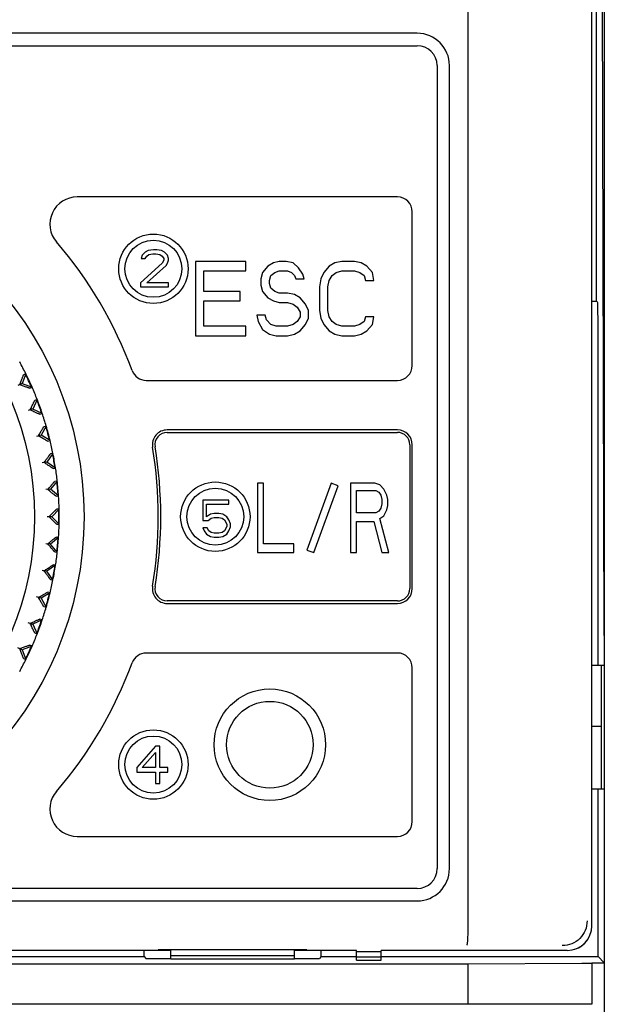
# Model space of a CAD drawing. Header units: millimetres. Extents: x 1117 to 38156, y -1945 to 7303.
# Tile 330 of 656: x 13242 to 13265, y 1362 to 1401. Entities that reach past the tile are written whole.
import ezdxf

# ---------------------------------------------------------------- set-up
doc = ezdxf.new("R2010")
doc.units = ezdxf.units.MM

msp = doc.modelspace()

# ---------------------------------------------------------------- linework, layer by layer
at = {"color": 7, "linetype": 'Continuous'}
for p, q in [((13265.179, 1461.409), (13265.179, 1292.909)), ((13259.679, 1364.528), (13259.679, 1448.912)), ((13264.679, 1364.819), (13264.679, 1445.147)), ((13265.179, 1376.519), (13265.053, 1418.825)), ((13264.865, 1390.019), (13264.865, 1414.219)), ((13257.629, 1400.819), (13202.729, 1400.819)), ((13202.729, 1400.319), (13257.629, 1400.319)), ((13258.429, 1399.519), (13258.429, 1367.119)), ((13258.929, 1367.119), (13258.929, 1399.519)), ((13256.829, 1394.219), (13243.903, 1394.219)), ((13257.429, 1387.419), (13257.429, 1393.619)), ((13246.646, 1391.993), (13246.521, 1391.865)), ((13246.771, 1392.057), (13246.646, 1391.993)), ((13246.709, 1391.834), (13246.802, 1391.897)), ((13246.99, 1392.089), (13246.771, 1392.057)), ((13246.802, 1391.897), (13246.959, 1391.929)), ((13246.959, 1391.929), (13247.084, 1391.929)), ((13247.115, 1392.089), (13246.99, 1392.089)), ((13247.084, 1391.929), (13247.24, 1391.897)), ((13247.302, 1392.057), (13247.115, 1392.089)), ((13247.24, 1391.897), (13247.334, 1391.834)), ((13247.427, 1391.993), (13247.302, 1392.057)), ((13247.552, 1391.865), (13247.427, 1391.993)), ((13247.334, 1391.546), (13246.459, 1390.748)), ((13246.521, 1391.865), (13246.49, 1391.738)), ((13246.49, 1391.738), (13246.646, 1391.738)), ((13246.646, 1391.738), (13246.709, 1391.834)), ((13247.334, 1391.834), (13247.396, 1391.738)), ((13247.396, 1391.674), (13247.334, 1391.546)), ((13247.396, 1391.738), (13247.396, 1391.674)), ((13247.49, 1391.451), (13247.552, 1391.546)), ((13247.584, 1391.738), (13247.552, 1391.865)), ((13247.552, 1391.546), (13247.584, 1391.674)), ((13247.584, 1391.674), (13247.584, 1391.738)), ((13248.679, 1391.619), (13248.679, 1388.619)), ((13250.704, 1391.619), (13248.679, 1391.619)), ((13250.704, 1391.236), (13250.704, 1391.619)), ((13251.829, 1391.555), (13251.604, 1391.427)), ((13252.054, 1391.619), (13251.829, 1391.555)), ((13252.335, 1391.619), (13252.054, 1391.619)), ((13252.616, 1391.555), (13252.335, 1391.619)), ((13252.841, 1391.364), (13252.616, 1391.555)), ((13254.304, 1391.555), (13254.079, 1391.427)), ((13254.585, 1391.619), (13254.304, 1391.555)), ((13255.091, 1391.619), (13254.585, 1391.619)), ((13255.372, 1391.555), (13255.091, 1391.619)), ((13255.597, 1391.427), (13255.372, 1391.555)), ((13246.709, 1390.748), (13247.49, 1391.451)), ((13249.016, 1390.406), (13249.016, 1391.236)), ((13249.016, 1391.236), (13250.704, 1391.236)), ((13251.379, 1391.172), (13251.322, 1390.917)), ((13251.604, 1391.427), (13251.379, 1391.172)), ((13251.716, 1391.044), (13251.885, 1391.172)), ((13251.885, 1391.172), (13252.054, 1391.236)), ((13252.054, 1391.236), (13252.391, 1391.236)), ((13252.391, 1391.236), (13252.56, 1391.172)), ((13252.56, 1391.172), (13252.672, 1391.044)), ((13253.01, 1391.108), (13252.841, 1391.364)), ((13253.066, 1390.917), (13253.01, 1391.108)), ((13253.854, 1391.172), (13253.741, 1390.917)), ((13254.079, 1391.427), (13253.854, 1391.172)), ((13254.191, 1391.044), (13254.36, 1391.172)), ((13254.36, 1391.172), (13254.585, 1391.236)), ((13254.585, 1391.236), (13255.091, 1391.236)), ((13255.091, 1391.236), (13255.316, 1391.172)), ((13255.316, 1391.172), (13255.485, 1391.044)), ((13255.822, 1391.172), (13255.597, 1391.427)), ((13255.879, 1390.853), (13255.822, 1391.172)), ((13246.459, 1390.748), (13246.459, 1390.589)), ((13247.584, 1390.748), (13246.709, 1390.748)), ((13247.584, 1390.589), (13247.584, 1390.748)), ((13251.322, 1390.917), (13251.322, 1390.661)), ((13251.66, 1390.853), (13251.716, 1391.044)), ((13251.66, 1390.725), (13251.66, 1390.853)), ((13251.716, 1390.534), (13251.66, 1390.725)), ((13252.672, 1391.044), (13252.729, 1390.917)), ((13252.729, 1390.917), (13253.066, 1390.917)), ((13253.741, 1390.917), (13253.685, 1390.598)), ((13254.022, 1390.598), (13254.079, 1390.853)), ((13254.079, 1390.853), (13254.191, 1391.044)), ((13255.485, 1391.044), (13255.541, 1390.853)), ((13255.541, 1390.853), (13255.879, 1390.853)), ((13246.459, 1390.589), (13247.584, 1390.589)), ((13250.479, 1390.406), (13249.016, 1390.406)), ((13250.479, 1390.023), (13250.479, 1390.406)), ((13251.322, 1390.661), (13251.379, 1390.406)), ((13251.379, 1390.406), (13251.604, 1390.151)), ((13251.885, 1390.406), (13251.716, 1390.534)), ((13252.054, 1390.342), (13251.885, 1390.406)), ((13252.391, 1390.342), (13252.054, 1390.342)), ((13252.672, 1390.278), (13252.391, 1390.342)), ((13253.685, 1390.598), (13253.685, 1389.64)), ((13254.022, 1389.64), (13254.022, 1390.598)), ((13249.016, 1389.002), (13249.016, 1390.023)), ((13249.016, 1390.023), (13250.479, 1390.023)), ((13251.604, 1390.151), (13251.829, 1390.023)), ((13251.829, 1390.023), (13252.054, 1389.959)), ((13252.054, 1389.959), (13252.391, 1389.959)), ((13252.391, 1389.959), (13252.616, 1389.895)), ((13252.897, 1390.151), (13252.672, 1390.278)), ((13253.122, 1389.895), (13252.897, 1390.151)), ((13264.679, 1390.019), (13264.865, 1390.019)), ((13264.908, 1389.975), (13264.865, 1390.019)), ((13252.616, 1389.895), (13252.785, 1389.768)), ((13252.785, 1389.768), (13252.897, 1389.576)), ((13252.897, 1389.576), (13252.897, 1389.385)), ((13253.235, 1389.64), (13253.122, 1389.895)), ((13253.235, 1389.321), (13253.235, 1389.64)), ((13253.685, 1389.64), (13253.741, 1389.321)), ((13254.079, 1389.385), (13254.022, 1389.64)), ((13251.154, 1389.449), (13251.21, 1389.193)), ((13251.491, 1389.449), (13251.154, 1389.449)), ((13251.21, 1389.193), (13251.379, 1388.874)), ((13251.547, 1389.257), (13251.491, 1389.449)), ((13251.716, 1389.066), (13251.547, 1389.257)), ((13252.785, 1389.193), (13252.616, 1389.066)), ((13252.897, 1389.385), (13252.785, 1389.193)), ((13253.122, 1389.066), (13253.235, 1389.321)), ((13253.741, 1389.321), (13253.854, 1389.066)), ((13254.191, 1389.193), (13254.079, 1389.385)), ((13254.36, 1389.066), (13254.191, 1389.193)), ((13255.485, 1389.193), (13255.316, 1389.066)), ((13255.541, 1389.385), (13255.485, 1389.193)), ((13255.879, 1389.385), (13255.541, 1389.385)), ((13255.822, 1389.066), (13255.879, 1389.385)), ((13250.704, 1389.002), (13249.016, 1389.002)), ((13250.704, 1388.619), (13250.704, 1389.002)), ((13251.379, 1388.874), (13251.66, 1388.683)), ((13251.941, 1389.002), (13251.716, 1389.066)), ((13252.391, 1389.002), (13251.941, 1389.002)), ((13252.616, 1389.066), (13252.391, 1389.002)), ((13252.672, 1388.683), (13252.897, 1388.81)), ((13252.897, 1388.81), (13253.122, 1389.066)), ((13253.854, 1389.066), (13254.079, 1388.81)), ((13254.079, 1388.81), (13254.304, 1388.683)), ((13254.585, 1389.002), (13254.36, 1389.066)), ((13255.091, 1389.002), (13254.585, 1389.002)), ((13255.316, 1389.066), (13255.091, 1389.002)), ((13255.372, 1388.683), (13255.597, 1388.81)), ((13255.597, 1388.81), (13255.822, 1389.066)), ((13264.926, 1375.319), (13264.926, 1388.975)), ((13248.679, 1388.619), (13250.704, 1388.619)), ((13251.66, 1388.683), (13251.941, 1388.619)), ((13251.941, 1388.619), (13252.391, 1388.619)), ((13252.391, 1388.619), (13252.672, 1388.683)), ((13254.304, 1388.683), (13254.585, 1388.619)), ((13254.585, 1388.619), (13255.091, 1388.619)), ((13255.091, 1388.619), (13255.372, 1388.683)), ((13241.832, 1387.082), (13241.687, 1386.685)), ((13241.832, 1387.082), (13241.739, 1387.039)), ((13246.688, 1386.819), (13256.829, 1386.819)), ((13241.689, 1386.686), (13241.515, 1386.605)), ((13241.687, 1386.685), (13241.585, 1386.638)), ((13241.687, 1386.685), (13242.084, 1386.541)), ((13241.992, 1386.498), (13242.084, 1386.541)), ((13242.289, 1386.044), (13242.111, 1385.662)), ((13242.289, 1386.044), (13242.194, 1386.009)), ((13242.113, 1385.663), (13241.932, 1385.597)), ((13242.111, 1385.662), (13242.005, 1385.623)), ((13242.494, 1385.484), (13242.111, 1385.662)), ((13242.398, 1385.449), (13242.494, 1385.484)), ((13242.655, 1384.971), (13242.444, 1384.605)), ((13242.655, 1384.971), (13242.557, 1384.944)), ((13256.829, 1384.819), (13247.538, 1384.819)), ((13242.446, 1384.606), (13242.261, 1384.556)), ((13242.444, 1384.605), (13242.335, 1384.576)), ((13242.81, 1384.394), (13242.444, 1384.605)), ((13242.711, 1384.368), (13242.81, 1384.394)), ((13247.538, 1384.719), (13256.829, 1384.719)), ((13257.329, 1384.219), (13257.329, 1378.419)), ((13257.429, 1378.419), (13257.429, 1384.219)), ((13242.926, 1383.869), (13242.684, 1383.524)), ((13242.926, 1383.869), (13242.826, 1383.852)), ((13242.686, 1383.524), (13242.497, 1383.491)), ((13242.684, 1383.524), (13242.573, 1383.504)), ((13243.03, 1383.282), (13242.684, 1383.524)), ((13242.93, 1383.264), (13243.03, 1383.282)), ((13242.83, 1382.426), (13242.639, 1382.409)), ((13242.829, 1382.426), (13242.716, 1382.416)), ((13243.1, 1382.749), (13242.829, 1382.426)), ((13243.152, 1382.154), (13242.829, 1382.426)), ((13243.1, 1382.749), (13242.999, 1382.74)), ((13251.179, 1382.669), (13251.179, 1379.869)), ((13251.424, 1382.669), (13251.179, 1382.669)), ((13251.424, 1380.226), (13251.424, 1382.669)), ((13254.16, 1382.669), (13253.179, 1379.971)), ((13253.461, 1379.869), (13254.442, 1382.566)), ((13254.442, 1382.566), (13254.16, 1382.669)), ((13254.935, 1382.669), (13254.935, 1379.869)), ((13255.915, 1382.669), (13254.935, 1382.669)), ((13255.18, 1381.477), (13255.18, 1382.371)), ((13255.18, 1382.371), (13255.956, 1382.371)), ((13256.12, 1382.609), (13255.915, 1382.669)), ((13255.956, 1382.371), (13256.079, 1382.311)), ((13256.283, 1382.431), (13256.12, 1382.609)), ((13256.405, 1382.192), (13256.283, 1382.431)), ((13243.051, 1382.146), (13243.152, 1382.154)), ((13248.969, 1381.989), (13248.969, 1381.159)), ((13250.031, 1381.989), (13248.969, 1381.989)), ((13250.031, 1381.829), (13250.031, 1381.989)), ((13256.079, 1382.311), (13256.16, 1382.192)), ((13256.16, 1382.192), (13256.201, 1382.014)), ((13256.201, 1382.014), (13256.201, 1381.835)), ((13256.446, 1382.014), (13256.405, 1382.192)), ((13256.446, 1381.775), (13256.446, 1382.014)), ((13243.175, 1381.617), (13242.877, 1381.319)), ((13243.175, 1381.617), (13243.074, 1381.617)), ((13249.125, 1381.319), (13249.125, 1381.829)), ((13249.125, 1381.829), (13250.031, 1381.829)), ((13256.16, 1381.656), (13256.079, 1381.537)), ((13256.201, 1381.835), (13256.16, 1381.656)), ((13256.283, 1381.358), (13256.405, 1381.597)), ((13256.405, 1381.597), (13256.446, 1381.775)), ((13242.879, 1381.319), (13242.687, 1381.319)), ((13242.877, 1381.319), (13242.764, 1381.319)), ((13243.175, 1381.021), (13242.877, 1381.319)), ((13249.281, 1381.414), (13249.125, 1381.319)), ((13249.187, 1381.159), (13249.312, 1381.255)), ((13249.437, 1381.446), (13249.281, 1381.414)), ((13249.312, 1381.255), (13249.437, 1381.287)), ((13249.625, 1381.446), (13249.437, 1381.446)), ((13249.437, 1381.287), (13249.625, 1381.287)), ((13249.781, 1381.414), (13249.625, 1381.446)), ((13249.625, 1381.287), (13249.75, 1381.255)), ((13249.75, 1381.255), (13249.844, 1381.191)), ((13249.937, 1381.319), (13249.781, 1381.414)), ((13249.844, 1381.191), (13249.906, 1381.095)), ((13250.031, 1381.191), (13249.937, 1381.319)), ((13250.094, 1381.031), (13250.031, 1381.191)), ((13255.956, 1381.477), (13255.18, 1381.477)), ((13256.079, 1381.537), (13255.956, 1381.477)), ((13256.12, 1381.239), (13256.283, 1381.358)), ((13256.487, 1379.869), (13256.12, 1381.239)), ((13243.074, 1381.021), (13243.175, 1381.021)), ((13248.969, 1381.159), (13249.187, 1381.159)), ((13248.969, 1380.872), (13249.031, 1380.744)), ((13249.156, 1380.872), (13248.969, 1380.872)), ((13249.219, 1380.744), (13249.156, 1380.872)), ((13249.906, 1380.84), (13249.844, 1380.744)), ((13249.906, 1381.095), (13249.937, 1380.999)), ((13249.937, 1380.936), (13249.906, 1380.84)), ((13249.937, 1380.999), (13249.937, 1380.936)), ((13250.031, 1380.744), (13250.094, 1380.904)), ((13250.094, 1380.904), (13250.094, 1381.031)), ((13255.18, 1379.869), (13255.18, 1381.12)), ((13255.18, 1381.12), (13255.875, 1381.12)), ((13255.875, 1381.12), (13256.201, 1379.869)), ((13243.152, 1380.483), (13242.829, 1380.212)), ((13243.152, 1380.483), (13243.051, 1380.492)), ((13249.031, 1380.744), (13249.125, 1380.617)), ((13249.125, 1380.617), (13249.281, 1380.521)), ((13249.312, 1380.68), (13249.219, 1380.744)), ((13249.281, 1380.521), (13249.437, 1380.489)), ((13249.437, 1380.648), (13249.312, 1380.68)), ((13249.625, 1380.648), (13249.437, 1380.648)), ((13249.437, 1380.489), (13249.625, 1380.489)), ((13249.75, 1380.68), (13249.625, 1380.648)), ((13249.625, 1380.489), (13249.781, 1380.521)), ((13249.844, 1380.744), (13249.75, 1380.68)), ((13249.781, 1380.521), (13249.937, 1380.617)), ((13249.937, 1380.617), (13250.031, 1380.744)), ((13242.83, 1380.212), (13242.639, 1380.229)), ((13242.829, 1380.212), (13242.716, 1380.222)), ((13243.1, 1379.889), (13242.829, 1380.212)), ((13252.649, 1380.226), (13251.424, 1380.226)), ((13252.649, 1379.869), (13252.649, 1380.226)), ((13253.179, 1379.971), (13253.461, 1379.869)), ((13242.999, 1379.898), (13243.1, 1379.889)), ((13251.179, 1379.869), (13252.649, 1379.869)), ((13254.935, 1379.869), (13255.18, 1379.869)), ((13256.201, 1379.869), (13256.487, 1379.869)), ((13243.03, 1379.356), (13242.684, 1379.114)), ((13243.03, 1379.356), (13242.93, 1379.373)), ((13242.686, 1379.114), (13242.497, 1379.147)), ((13242.684, 1379.114), (13242.573, 1379.133)), ((13242.926, 1378.768), (13242.684, 1379.114)), ((13242.826, 1378.786), (13242.926, 1378.768)), ((13242.446, 1378.032), (13242.261, 1378.082)), ((13242.444, 1378.032), (13242.335, 1378.062)), ((13242.81, 1378.243), (13242.444, 1378.032)), ((13242.444, 1378.032), (13242.655, 1377.667)), ((13242.81, 1378.243), (13242.711, 1378.269)), ((13242.557, 1377.693), (13242.655, 1377.667)), ((13256.829, 1377.919), (13247.538, 1377.919)), ((13247.538, 1377.819), (13256.829, 1377.819)), ((13242.113, 1376.975), (13241.932, 1377.041)), ((13242.111, 1376.976), (13242.005, 1377.015)), ((13242.494, 1377.154), (13242.111, 1376.976)), ((13242.111, 1376.976), (13242.289, 1376.593)), ((13242.494, 1377.154), (13242.398, 1377.189)), ((13242.194, 1376.628), (13242.289, 1376.593)), ((13241.689, 1375.952), (13241.515, 1376.033)), ((13241.687, 1375.952), (13241.585, 1376)), ((13242.084, 1376.097), (13241.687, 1375.952)), ((13242.084, 1376.097), (13241.992, 1376.14)), ((13241.687, 1375.952), (13241.832, 1375.556)), ((13256.829, 1375.819), (13246.688, 1375.819)), ((13241.739, 1375.599), (13241.832, 1375.556)), ((13257.429, 1369.019), (13257.429, 1375.219)), ((13265.179, 1375.319), (13264.679, 1375.319)), ((13265.056, 1375.319), (13265.056, 1370.319)), ((13247.059, 1372.059), (13246.309, 1371.197)), ((13247.246, 1372.059), (13247.059, 1372.059)), ((13247.246, 1371.197), (13247.246, 1372.059)), ((13246.527, 1371.197), (13247.059, 1371.804)), ((13247.059, 1371.804), (13247.059, 1371.197)), ((13246.309, 1371.197), (13246.309, 1371.006)), ((13246.309, 1371.006), (13247.059, 1371.006)), ((13247.059, 1371.197), (13246.527, 1371.197)), ((13247.059, 1371.006), (13247.059, 1370.559)), ((13247.559, 1371.197), (13247.246, 1371.197)), ((13247.246, 1370.559), (13247.246, 1371.006)), ((13247.246, 1371.006), (13247.559, 1371.006)), ((13247.559, 1371.006), (13247.559, 1371.197)), ((13247.059, 1370.559), (13247.246, 1370.559)), ((13265.179, 1370.319), (13264.679, 1370.319)), ((13264.926, 1363.572), (13264.926, 1370.319)), ((13243.903, 1368.419), (13256.829, 1368.419)), ((13257.629, 1366.319), (13202.729, 1366.319)), ((13202.729, 1365.819), (13257.629, 1365.819)), ((13247.679, 1363.819), (13212.679, 1363.819)), ((13246.607, 1363.572), (13246.607, 1363.819)), ((13247.179, 1363.819), (13247.179, 1363.845)), ((13253.179, 1363.845), (13247.179, 1363.845)), ((13247.679, 1363.476), (13247.679, 1363.845)), ((13252.679, 1363.476), (13252.679, 1363.845)), ((13255.179, 1363.819), (13252.679, 1363.819)), ((13253.179, 1363.819), (13253.179, 1363.845)), ((13253.75, 1363.572), (13253.75, 1363.819)), ((13255.179, 1363.432), (13255.179, 1363.819)), ((13256.179, 1363.757), (13255.179, 1363.757)), ((13256.179, 1363.432), (13256.179, 1363.819)), ((13263.679, 1363.819), (13256.179, 1363.819)), ((13213.75, 1363.572), (13246.607, 1363.572)), ((13246.607, 1363.572), (13246.679, 1363.5)), ((13246.679, 1363.5), (13247.679, 1363.5)), ((13247.679, 1363.619), (13252.679, 1363.619)), ((13247.679, 1363.476), (13252.679, 1363.476)), ((13252.679, 1363.5), (13253.679, 1363.5)), ((13253.75, 1363.572), (13253.679, 1363.5)), ((13253.75, 1363.572), (13255.179, 1363.572)), ((13256.179, 1363.548), (13255.179, 1363.548)), ((13255.179, 1363.432), (13256.179, 1363.432)), ((13256.179, 1363.572), (13264.926, 1363.572)), ((13259.679, 1363.284), (13264.277, 1363.3)), ((13264.679, 1363.319), (13265.179, 1363.319)), ((13264.679, 1363.309), (13264.679, 1361.648)), ((13265.179, 1363.319), (13264.926, 1363.572)), ((13200.679, 1363.284), (13259.679, 1363.284)), ((13259.679, 1361.655), (13259.679, 1363.284)), ((13259.679, 1361.655), (13200.679, 1361.655)), ((13264.277, 1361.65), (13259.679, 1361.655))]:
    msp.add_line(p, q, dxfattribs=at)
at = {"color": 7, "linetype": 'Continuous', "const_width": 0.0533}
msp.add_lwpolyline([(13264.679, 1372.862), (13265.056, 1372.863)], dxfattribs=at)
at = {"color": 7, "linetype": 'Continuous'}
for centre, radius in [((13230.179, 1381.319), 14), ((13230.179, 1381.319), 12), ((13246.979, 1391.319), 1.4), ((13246.979, 1391.319), 1.15), ((13249.479, 1381.319), 1.4), ((13249.479, 1381.319), 1.15), ((13251.679, 1372.119), 2.25), ((13251.679, 1372.119), 1.75), ((13246.979, 1371.319), 1.4), ((13246.979, 1371.319), 1.15)]:
    msp.add_circle(centre, radius, dxfattribs=at)
for centre, radius, start, end in [((13257.629, 1399.519), 1.3, 0, 90), ((13257.629, 1399.519), 0.8, 0, 90), ((13243.903, 1393.119), 1.1, 90, 220.6876), ((13256.829, 1393.619), 0.6, 0, 90), ((13230.179, 1381.319), 17, 20.2789, 40.6876), ((13230.179, 1381.319), 13, 26.3147, 28.6853), ((13246.688, 1387.419), 0.6, 200.2789, 270), ((13256.829, 1387.419), 0.6, 270, 0), ((13230.179, 1381.319), 12.983, 23.6796, 26.3193), ((13230.179, 1381.319), 13, 23.6813, 26.3176), ((13230.179, 1381.319), 13, 21.3147, 23.6853), ((13230.179, 1381.319), 12.983, 18.6983, 21.1577), ((13230.179, 1381.319), 13, 18.6934, 21.3099), ((13230.179, 1381.319), 13, 16.3147, 18.6853), ((13230.179, 1381.319), 12.983, 13.6789, 16.323), ((13230.179, 1381.319), 13, 13.6807, 16.3213), ((13247.538, 1384.219), 0.6, 90, 189.484), ((13256.829, 1384.219), 0.6, 0, 90), ((13230.179, 1381.319), 13, 11.3147, 13.6853), ((13247.538, 1384.219), 0.5, 90, 189.484), ((13256.829, 1384.219), 0.5, 0, 90), ((13230.179, 1381.319), 17, 350.516, 9.484), ((13230.179, 1381.319), 17.1, 350.516, 9.484), ((13230.179, 1381.319), 12.983, 8.6978, 11.1544), ((13230.179, 1381.319), 13, 8.6928, 11.3076), ((13230.179, 1381.319), 13, 6.3147, 8.6853), ((13230.179, 1381.319), 12.983, 3.699, 6.332), ((13230.179, 1381.319), 13, 3.7007, 6.3302), ((13230.179, 1381.319), 13, 1.3147, 3.6853), ((13230.179, 1381.319), 12.983, 358.6827, 1.1682), ((13230.179, 1381.319), 13, 358.6777, 1.3223), ((13230.179, 1381.319), 13, 356.3147, 358.6853), ((13230.179, 1381.319), 12.983, 353.668, 356.301), ((13230.179, 1381.319), 13, 353.6698, 356.2993), ((13230.179, 1381.319), 13, 351.3147, 353.6853), ((13230.179, 1381.319), 12.983, 348.6973, 351.1549), ((13230.179, 1381.319), 13, 348.6924, 351.3072), ((13230.179, 1381.319), 13, 346.3147, 348.6853), ((13247.538, 1378.419), 0.6, 170.516, 270), ((13247.538, 1378.419), 0.5, 170.516, 270), ((13256.829, 1378.419), 0.6, 270, 0), ((13256.829, 1378.419), 0.5, 270, 0), ((13230.179, 1381.319), 12.983, 343.677, 346.3211), ((13230.179, 1381.319), 13, 343.6787, 346.3193), ((13230.179, 1381.319), 13, 341.3147, 343.6853), ((13230.179, 1381.319), 12.983, 338.6951, 341.1531), ((13230.179, 1381.319), 13, 338.6901, 341.3066), ((13230.179, 1381.319), 13, 336.3147, 338.6853), ((13230.179, 1381.319), 12.983, 333.6807, 336.3204), ((13230.179, 1381.319), 13, 333.6824, 336.3187), ((13246.688, 1375.219), 0.6, 90, 159.7211), ((13256.829, 1375.219), 0.6, 0, 90), ((13230.179, 1381.319), 13, 331.3147, 333.6853), ((13230.179, 1381.319), 17, 319.3124, 339.7211), ((13243.903, 1369.519), 1.1, 139.3124, 270), ((13256.829, 1369.019), 0.6, 270, 0), ((13257.629, 1367.119), 1.3, 270, 0), ((13257.629, 1367.119), 0.8, 270, 0)]:
    msp.add_arc(centre, radius, start, end, dxfattribs=at)
for centre, major_axis, ratio, start_param, end_param in [((13264.908, 1388.975), (0, 1), 0.017455, -1.570796, -0.017453), ((13263.679, 1364.819), (-0.707, 0.707), 0.999695, 2.356347, 3.926839), ((13263.679, 1364.819), (0.707, -0.707), 0.999695, 0.471129, 0.785246), ((13263.679, 1364.819), (0.707, -0.707), 0.999695, -0.471129, 0.15704), ((13264.179, 1363.309), (0.5, 0), 0.017455, -1.373401, 0), ((13264.179, 1361.648), (0.5, 0), 0.005236, 0, 1.373401)]:
    msp.add_ellipse(centre, major_axis=major_axis, ratio=ratio, start_param=start_param, end_param=end_param, dxfattribs=at)
for points, knots in [([(13241.585, 1386.638), (13241.595, 1386.664), (13241.614, 1386.716), (13241.642, 1386.791), (13241.667, 1386.858), (13241.69, 1386.917), (13241.707, 1386.96), (13241.718, 1386.989), (13241.725, 1387.006), (13241.73, 1387.019), (13241.734, 1387.029), (13241.737, 1387.035), (13241.739, 1387.038), (13241.739, 1387.039)], [0, 0, 0, 0, 0.199481, 0.385367, 0.554329, 0.702459, 0.82537, 0.875938, 0.918501, 0.952563, 0.977679, 0.993532, 1, 1, 1, 1]), ([(13241.992, 1386.498), (13241.991, 1386.498), (13241.987, 1386.499), (13241.981, 1386.5), (13241.971, 1386.504), (13241.957, 1386.508), (13241.939, 1386.514), (13241.91, 1386.524), (13241.866, 1386.539), (13241.807, 1386.559), (13241.739, 1386.583), (13241.664, 1386.609), (13241.612, 1386.628), (13241.585, 1386.638)], [0, 0, 0, 0, 0.006467, 0.022314, 0.047417, 0.081484, 0.124046, 0.174615, 0.297555, 0.445709, 0.614672, 0.800566, 1, 1, 1, 1]), ([(13242.005, 1385.623), (13242.017, 1385.649), (13242.041, 1385.699), (13242.075, 1385.771), (13242.106, 1385.836), (13242.134, 1385.892), (13242.154, 1385.934), (13242.168, 1385.961), (13242.176, 1385.978), (13242.183, 1385.991), (13242.188, 1386), (13242.192, 1386.006), (13242.193, 1386.009), (13242.194, 1386.009)], [0, 0, 0, 0, 0.199481, 0.385367, 0.554329, 0.702459, 0.82537, 0.875938, 0.918501, 0.952563, 0.977679, 0.993532, 1, 1, 1, 1]), ([(13242.398, 1385.449), (13242.397, 1385.449), (13242.394, 1385.45), (13242.388, 1385.452), (13242.378, 1385.456), (13242.364, 1385.462), (13242.347, 1385.469), (13242.319, 1385.481), (13242.277, 1385.5), (13242.219, 1385.526), (13242.153, 1385.555), (13242.081, 1385.588), (13242.031, 1385.611), (13242.005, 1385.623)], [0, 0, 0, 0, 0.006467, 0.022314, 0.047417, 0.081484, 0.124046, 0.174615, 0.297555, 0.445709, 0.614672, 0.800566, 1, 1, 1, 1]), ([(13242.335, 1384.576), (13242.349, 1384.601), (13242.377, 1384.648), (13242.418, 1384.717), (13242.455, 1384.779), (13242.487, 1384.833), (13242.511, 1384.872), (13242.527, 1384.899), (13242.537, 1384.914), (13242.545, 1384.927), (13242.55, 1384.936), (13242.554, 1384.941), (13242.556, 1384.944), (13242.557, 1384.944)], [0, 0, 0, 0, 0.199481, 0.385367, 0.554329, 0.702459, 0.82537, 0.875938, 0.918501, 0.952563, 0.977679, 0.993532, 1, 1, 1, 1]), ([(13242.711, 1384.368), (13242.711, 1384.368), (13242.708, 1384.37), (13242.701, 1384.372), (13242.692, 1384.377), (13242.679, 1384.384), (13242.663, 1384.393), (13242.636, 1384.407), (13242.595, 1384.43), (13242.54, 1384.46), (13242.477, 1384.496), (13242.408, 1384.535), (13242.36, 1384.562), (13242.335, 1384.576)], [0, 0, 0, 0, 0.006467, 0.022314, 0.047417, 0.081484, 0.124046, 0.174615, 0.297555, 0.445709, 0.614672, 0.800566, 1, 1, 1, 1]), ([(13242.573, 1383.504), (13242.589, 1383.528), (13242.621, 1383.573), (13242.667, 1383.637), (13242.71, 1383.696), (13242.747, 1383.747), (13242.774, 1383.784), (13242.792, 1383.809), (13242.803, 1383.824), (13242.812, 1383.835), (13242.819, 1383.844), (13242.823, 1383.849), (13242.825, 1383.852), (13242.826, 1383.852)], [0, 0, 0, 0, 0.199481, 0.385367, 0.554329, 0.702459, 0.82537, 0.875938, 0.918501, 0.952563, 0.977679, 0.993532, 1, 1, 1, 1]), ([(13242.93, 1383.264), (13242.929, 1383.264), (13242.926, 1383.266), (13242.92, 1383.269), (13242.911, 1383.275), (13242.898, 1383.283), (13242.883, 1383.293), (13242.857, 1383.31), (13242.819, 1383.336), (13242.767, 1383.371), (13242.707, 1383.412), (13242.642, 1383.457), (13242.596, 1383.488), (13242.573, 1383.504)], [0, 0, 0, 0, 0.006467, 0.022314, 0.047417, 0.081484, 0.124046, 0.174615, 0.297555, 0.445709, 0.614672, 0.800566, 1, 1, 1, 1]), ([(13242.716, 1382.416), (13242.734, 1382.437), (13242.77, 1382.48), (13242.822, 1382.54), (13242.869, 1382.595), (13242.91, 1382.642), (13242.941, 1382.677), (13242.961, 1382.7), (13242.973, 1382.714), (13242.983, 1382.724), (13242.991, 1382.733), (13242.995, 1382.737), (13242.998, 1382.74), (13242.999, 1382.74)], [0, 0, 0, 0, 0.199481, 0.385367, 0.554329, 0.702459, 0.82537, 0.875938, 0.918501, 0.952563, 0.977679, 0.993532, 1, 1, 1, 1]), ([(13243.051, 1382.146), (13243.05, 1382.146), (13243.047, 1382.148), (13243.041, 1382.151), (13243.033, 1382.158), (13243.021, 1382.167), (13243.007, 1382.178), (13242.983, 1382.197), (13242.947, 1382.226), (13242.898, 1382.266), (13242.842, 1382.312), (13242.781, 1382.362), (13242.738, 1382.397), (13242.716, 1382.416)], [0, 0, 0, 0, 0.006467, 0.022314, 0.047417, 0.081484, 0.124046, 0.174615, 0.297555, 0.445709, 0.614672, 0.800566, 1, 1, 1, 1]), ([(13242.764, 1381.319), (13242.784, 1381.339), (13242.824, 1381.378), (13242.88, 1381.433), (13242.932, 1381.484), (13242.977, 1381.528), (13243.011, 1381.56), (13243.033, 1381.581), (13243.046, 1381.593), (13243.057, 1381.603), (13243.065, 1381.611), (13243.07, 1381.614), (13243.073, 1381.617), (13243.074, 1381.617)], [0, 0, 0, 0, 0.199427, 0.385377, 0.554373, 0.70251, 0.825451, 0.876005, 0.918557, 0.952613, 0.977701, 0.993537, 1, 1, 1, 1]), ([(13243.074, 1381.021), (13243.073, 1381.021), (13243.07, 1381.023), (13243.065, 1381.027), (13243.057, 1381.035), (13243.046, 1381.044), (13243.033, 1381.057), (13243.011, 1381.078), (13242.977, 1381.11), (13242.932, 1381.154), (13242.88, 1381.204), (13242.823, 1381.26), (13242.784, 1381.299), (13242.764, 1381.319)], [0, 0, 0, 0, 0.006479, 0.022341, 0.047413, 0.081454, 0.12405, 0.174642, 0.297539, 0.445684, 0.614743, 0.800679, 1, 1, 1, 1]), ([(13242.716, 1380.222), (13242.738, 1380.24), (13242.781, 1380.275), (13242.842, 1380.326), (13242.898, 1380.372), (13242.947, 1380.411), (13242.983, 1380.44), (13243.007, 1380.46), (13243.021, 1380.471), (13243.033, 1380.48), (13243.041, 1380.486), (13243.047, 1380.49), (13243.05, 1380.492), (13243.051, 1380.492)], [0, 0, 0, 0, 0.199481, 0.385367, 0.554329, 0.702459, 0.82537, 0.875938, 0.918501, 0.952563, 0.977679, 0.993532, 1, 1, 1, 1]), ([(13242.999, 1379.898), (13242.998, 1379.898), (13242.995, 1379.901), (13242.991, 1379.905), (13242.983, 1379.913), (13242.973, 1379.924), (13242.961, 1379.937), (13242.941, 1379.961), (13242.91, 1379.995), (13242.869, 1380.043), (13242.822, 1380.098), (13242.77, 1380.158), (13242.734, 1380.2), (13242.716, 1380.222)], [0, 0, 0, 0, 0.006467, 0.022314, 0.047417, 0.081484, 0.124046, 0.174615, 0.297555, 0.445709, 0.614672, 0.800566, 1, 1, 1, 1]), ([(13242.573, 1379.133), (13242.596, 1379.15), (13242.642, 1379.181), (13242.707, 1379.226), (13242.767, 1379.267), (13242.819, 1379.302), (13242.857, 1379.328), (13242.883, 1379.345), (13242.898, 1379.355), (13242.911, 1379.363), (13242.92, 1379.369), (13242.926, 1379.371), (13242.929, 1379.374), (13242.93, 1379.373)], [0, 0, 0, 0, 0.199481, 0.385367, 0.554329, 0.702459, 0.82537, 0.875938, 0.918501, 0.952563, 0.977679, 0.993532, 1, 1, 1, 1]), ([(13242.826, 1378.786), (13242.825, 1378.786), (13242.823, 1378.789), (13242.819, 1378.794), (13242.812, 1378.803), (13242.803, 1378.814), (13242.792, 1378.829), (13242.774, 1378.854), (13242.747, 1378.891), (13242.71, 1378.942), (13242.667, 1379.001), (13242.621, 1379.065), (13242.589, 1379.11), (13242.573, 1379.133)], [0, 0, 0, 0, 0.006467, 0.022314, 0.047417, 0.081484, 0.124046, 0.174615, 0.297555, 0.445709, 0.614672, 0.800566, 1, 1, 1, 1]), ([(13242.335, 1378.062), (13242.36, 1378.076), (13242.408, 1378.103), (13242.477, 1378.142), (13242.54, 1378.177), (13242.595, 1378.208), (13242.636, 1378.23), (13242.663, 1378.245), (13242.679, 1378.254), (13242.692, 1378.26), (13242.701, 1378.266), (13242.708, 1378.268), (13242.711, 1378.27), (13242.711, 1378.269)], [0, 0, 0, 0, 0.199481, 0.385367, 0.554329, 0.702459, 0.82537, 0.875938, 0.918501, 0.952563, 0.977679, 0.993532, 1, 1, 1, 1]), ([(13242.557, 1377.693), (13242.556, 1377.694), (13242.554, 1377.697), (13242.55, 1377.702), (13242.545, 1377.711), (13242.537, 1377.723), (13242.527, 1377.739), (13242.511, 1377.765), (13242.487, 1377.805), (13242.455, 1377.859), (13242.418, 1377.921), (13242.377, 1377.989), (13242.349, 1378.037), (13242.335, 1378.062)], [0, 0, 0, 0, 0.006467, 0.022314, 0.047417, 0.081484, 0.124046, 0.174615, 0.297555, 0.445709, 0.614672, 0.800566, 1, 1, 1, 1]), ([(13242.005, 1377.015), (13242.031, 1377.026), (13242.081, 1377.049), (13242.153, 1377.082), (13242.219, 1377.112), (13242.277, 1377.138), (13242.319, 1377.156), (13242.347, 1377.169), (13242.364, 1377.176), (13242.378, 1377.181), (13242.388, 1377.186), (13242.394, 1377.187), (13242.397, 1377.189), (13242.398, 1377.189)], [0, 0, 0, 0, 0.199481, 0.385367, 0.554329, 0.702459, 0.82537, 0.875938, 0.918501, 0.952563, 0.977679, 0.993532, 1, 1, 1, 1]), ([(13242.194, 1376.628), (13242.193, 1376.629), (13242.192, 1376.632), (13242.188, 1376.637), (13242.183, 1376.647), (13242.176, 1376.66), (13242.168, 1376.676), (13242.154, 1376.704), (13242.134, 1376.745), (13242.106, 1376.802), (13242.075, 1376.867), (13242.041, 1376.939), (13242.017, 1376.989), (13242.005, 1377.015)], [0, 0, 0, 0, 0.006467, 0.022314, 0.047417, 0.081484, 0.124046, 0.174615, 0.297555, 0.445709, 0.614672, 0.800566, 1, 1, 1, 1]), ([(13241.585, 1376), (13241.612, 1376.01), (13241.664, 1376.028), (13241.739, 1376.055), (13241.807, 1376.078), (13241.866, 1376.099), (13241.91, 1376.114), (13241.939, 1376.124), (13241.957, 1376.13), (13241.971, 1376.134), (13241.981, 1376.137), (13241.987, 1376.139), (13241.991, 1376.14), (13241.992, 1376.14)], [0, 0, 0, 0, 0.199481, 0.385367, 0.554329, 0.702459, 0.82537, 0.875938, 0.918501, 0.952563, 0.977679, 0.993532, 1, 1, 1, 1]), ([(13241.739, 1375.599), (13241.739, 1375.599), (13241.737, 1375.603), (13241.734, 1375.608), (13241.73, 1375.619), (13241.725, 1375.632), (13241.718, 1375.649), (13241.707, 1375.678), (13241.69, 1375.721), (13241.667, 1375.78), (13241.642, 1375.847), (13241.614, 1375.922), (13241.595, 1375.973), (13241.585, 1376)], [0, 0, 0, 0, 0.006467, 0.022314, 0.047417, 0.081484, 0.124046, 0.174615, 0.297555, 0.445709, 0.614672, 0.800566, 1, 1, 1, 1]), ([(13264.484, 1365.013), (13264.484, 1364.883), (13264.432, 1364.619), (13264.208, 1364.287), (13263.875, 1364.066), (13263.613, 1364.015), (13263.483, 1364.015)], [0, 0, 0, 0, 0.250516, 0.500643, 0.750395, 1, 1, 1, 1]), ([(13259.629, 1364.028), (13259.634, 1364.029), (13259.642, 1364.046), (13259.65, 1364.073), (13259.658, 1364.121), (13259.665, 1364.182), (13259.671, 1364.256), (13259.677, 1364.373), (13259.679, 1364.465), (13259.679, 1364.528)], [0, 0, 0, 0, 0.028787, 0.089428, 0.182957, 0.306377, 0.455591, 0.625313, 1, 1, 1, 1])]:
    msp.add_open_spline(points, degree=3, knots=knots, dxfattribs=at)

doc.saveas('drawing.dxf')
